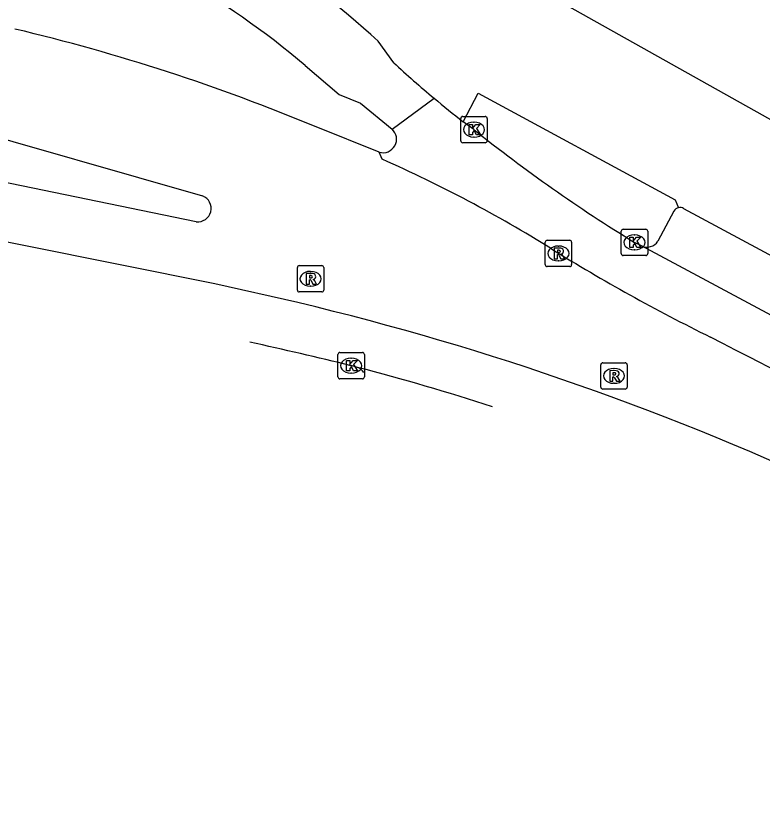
# Model space of a CAD drawing. Extents: x 161771 to 163125, y 382479 to 383177.
# Drawn here: x 161901.28 to 161929.59, y 382810.64 to 382840.6 of the extents above; entities that cross this region are included whole.
import ezdxf

# ---------------------------------------------------------------- set-up
doc = ezdxf.new("R2010")
doc.units = 0
for name, color, linetype in [('IMGEO_Fietspad_gesloten', 7, 'Continuous'), ('IMGEO_Kolk', 7, 'Continuous'), ('IMGEO_Pand', 7, 'Continuous'), ('IMGEO_Parkeervlak_open', 7, 'Continuous'), ('IMGEO_Rijbaan_lokaal_gesloten', 7, 'Continuous'), ('IMGEO_Rijbaan_lokaal_open', 7, 'Continuous'), ('IMGEO_Rioolput', 7, 'Continuous'), ('IMGEO_Voetpad_open', 7, 'Continuous')]:
    doc.layers.add(name, color=color, linetype=linetype)

msp = doc.modelspace()

# ---------------------------------------------------------------- linework, layer by layer
at = {"layer": 'IMGEO_Fietspad_gesloten'}
for points in [[(161915.615, 382838.816), (161915.031, 382839.631)], [(161912.258, 382838.707), (161913.543, 382837.611), (161914.36, 382837.276), (161915.553, 382836.298)]]:
    msp.add_lwpolyline(points, dxfattribs=at)
for centre, radius, start, end in [((161892.387, 382814.862), 33.56, 47.5667, 57.8391), ((161893.478, 382816.788), 28.864, 49.4108, 61.3259), ((161941.936, 382867.185), 38.699, 227.1448, 230.1664)]:
    msp.add_arc(centre, radius, start, end, dxfattribs=at)
at = {"layer": 'IMGEO_Kolk'}
for p, q in [((161918.159, 382835.85), (161918.159, 382836.702)), ((161918.234, 382836.776), (161919.086, 382836.776)), ((161919.16, 382836.702), (161919.16, 382835.85)), ((161918.647, 382836.556), (161918.672, 382836.556)), ((161919.086, 382835.776), (161918.234, 382835.776)), ((161918.67, 382835.996), (161918.645, 382835.996)), ((161924.323, 382832.498), (161925.175, 382832.498)), ((161924.248, 382831.572), (161924.248, 382832.424)), ((161924.736, 382832.278), (161924.761, 382832.278)), ((161925.249, 382832.424), (161925.249, 382831.572)), ((161924.759, 382831.718), (161924.734, 382831.718)), ((161925.175, 382831.498), (161924.323, 382831.498)), ((161913.502, 382826.893), (161913.502, 382827.745)), ((161913.577, 382827.819), (161914.429, 382827.819)), ((161914.503, 382827.745), (161914.503, 382826.893)), ((161913.99, 382827.599), (161914.015, 382827.599)), ((161914.429, 382826.819), (161913.577, 382826.819)), ((161914.013, 382827.039), (161913.988, 382827.039))]:
    msp.add_line(p, q, dxfattribs=at)
for points in [[(161918.159, 382835.85), (161918.159, 382836.702)], [(161918.234, 382836.776), (161919.086, 382836.776)], [(161919.16, 382836.702), (161919.16, 382835.85)], [(161918.48, 382836.476), (161918.603, 382836.476), (161918.603, 382836.325), (161918.733, 382836.476), (161918.897, 382836.476), (161918.751, 382836.325), (161918.904, 382836.076), (161918.752, 382836.076), (161918.667, 382836.24), (161918.603, 382836.173), (161918.603, 382836.076), (161918.48, 382836.076), (161918.48, 382836.476)], [(161919.086, 382835.776), (161918.234, 382835.776)], [(161924.323, 382832.498), (161925.175, 382832.498)], [(161924.248, 382831.572), (161924.248, 382832.424)], [(161924.569, 382832.198), (161924.692, 382832.198), (161924.692, 382832.047), (161924.822, 382832.198), (161924.986, 382832.198), (161924.84, 382832.047), (161924.993, 382831.798), (161924.841, 382831.798), (161924.756, 382831.962), (161924.692, 382831.895), (161924.692, 382831.798), (161924.569, 382831.798), (161924.569, 382832.198)], [(161925.249, 382832.424), (161925.249, 382831.572)], [(161925.175, 382831.498), (161924.323, 382831.498)], [(161913.502, 382826.893), (161913.502, 382827.745)], [(161913.577, 382827.819), (161914.429, 382827.819)], [(161914.503, 382827.745), (161914.503, 382826.893)], [(161913.823, 382827.519), (161913.946, 382827.519), (161913.946, 382827.368), (161914.076, 382827.519), (161914.24, 382827.519), (161914.094, 382827.368), (161914.247, 382827.119), (161914.095, 382827.119), (161914.01, 382827.283), (161913.946, 382827.216), (161913.946, 382827.119), (161913.823, 382827.119), (161913.823, 382827.519)], [(161914.429, 382826.819), (161913.577, 382826.819)]]:
    msp.add_lwpolyline(points, dxfattribs=at)
for centre, start, end in [((161918.236, 382836.7), 91.552, 178.448), ((161918.236, 382836.7), 91.552, 178.448), ((161919.084, 382836.7), 1.552, 88.448), ((161919.084, 382836.7), 1.552, 88.448), ((161918.236, 382835.852), 181.552, 268.448), ((161918.236, 382835.852), 181.552, 268.448), ((161919.084, 382835.852), 271.552, 358.448), ((161919.084, 382835.852), 271.552, 358.448), ((161924.325, 382832.422), 91.552, 178.448), ((161924.325, 382832.422), 91.552, 178.448), ((161925.173, 382832.422), 1.552, 88.448), ((161925.173, 382832.422), 1.552, 88.448), ((161924.325, 382831.574), 181.552, 268.448), ((161924.325, 382831.574), 181.552, 268.448), ((161925.173, 382831.574), 271.552, 358.448), ((161925.173, 382831.574), 271.552, 358.448), ((161913.579, 382827.743), 91.552, 178.448), ((161913.579, 382827.743), 91.552, 178.448), ((161914.427, 382827.743), 1.552, 88.448), ((161914.427, 382827.743), 1.552, 88.448), ((161913.579, 382826.895), 181.552, 268.448), ((161913.579, 382826.895), 181.552, 268.448), ((161914.427, 382826.895), 271.552, 358.448), ((161914.427, 382826.895), 271.552, 358.448)]:
    msp.add_arc(centre, 0.0765, start, end, dxfattribs=at)
for centre, major_axis, ratio, start_param, end_param in [((161918.646, 382836.276), (-0.387, 0.002), 0.722429, 4.712389, 7.853982), ((161918.671, 382836.276), (-0.39, 0.002), 0.717154, 1.570796, 4.712389), ((161924.735, 382831.998), (-0.387, 0.002), 0.722429, 4.712389, 7.853982), ((161924.76, 382831.998), (-0.39, 0.002), 0.717154, 1.570796, 4.712389), ((161913.989, 382827.319), (-0.387, 0.002), 0.722429, 4.712389, 7.853982), ((161914.014, 382827.319), (-0.39, 0.002), 0.717154, 1.570796, 4.712389)]:
    msp.add_ellipse(centre, major_axis=major_axis, ratio=ratio, start_param=start_param, end_param=end_param, dxfattribs=at)
at = {"layer": 'IMGEO_Pand'}
msp.add_lwpolyline([(161944.451, 382828.498), (161919.878, 382842.285), (161919.34, 382841.346), (161915.064, 382843.832)], dxfattribs=at)
at = {"layer": 'IMGEO_Parkeervlak_open'}
msp.add_lwpolyline([(161926.245, 382833.185), (161925.636, 382832.046)], dxfattribs=at)
for centre, radius, start, end in [((161926.482, 382833.046), 0.274, 104.5285, 149.6466), ((161925.219, 382832.307), 0.492, 244.8527, 327.9066)]:
    msp.add_arc(centre, radius, start, end, dxfattribs=at)
at = {"layer": 'IMGEO_Rijbaan_lokaal_gesloten'}
for points in [[(161915.553, 382836.298), (161917.147, 382837.468)], [(161918.66, 382836.276), (161918.256, 382836.578)], [(161915.18, 382835.151), (161915.067, 382835.419)], [(161911.985, 382829.713), (161908.827, 382830.418), (161897.919, 382832.611)], [(161925.01, 382831.862), (161924.749, 382831.998)], [(161936.32, 382825.81), (161925.01, 382831.862)], [(161914.243, 382827.253), (161914.003, 382827.319)]]:
    msp.add_lwpolyline(points, dxfattribs=at)
for centre, radius, start, end in [((161941.254, 382866.371), 37.637, 230.1697, 232.3345), ((161915.208, 382835.915), 0.515, 254.091, 48.0325), ((161956.208, 382883.247), 60.134, 231.36149, 238.45641), ((161894.407, 382788.165), 51.373, 58.0449, 66.1499), ((161959.575, 382893.012), 72.076, 238.20251, 243.6899), ((161886.934, 382724.948), 107.718, 52.91192, 76.55194), ((161822.897, 382623.343), 230.256, 54.43143, 62.94481), ((161858.06, 382596.106), 237.884, 76.39844, 77.34917), ((161889.903, 382734.077), 96.303, 72.18528, 75.35985)]:
    msp.add_arc(centre, radius, start, end, dxfattribs=at)
at = {"layer": 'IMGEO_Rijbaan_lokaal_open'}
for points in [[(161898.361, 382836.627), (161898.73, 382836.52), (161908.368, 382833.76)], [(161915.067, 382835.419), (161912.674, 382836.378)], [(161908.124, 382832.781), (161898.168, 382834.829)]]:
    msp.add_lwpolyline(points, dxfattribs=at)
for centre, radius, start, end in [((161884.089, 382767.932), 74.175, 67.33298, 76.62355), ((161908.183, 382833.286), 0.509, 263.3552, 68.6549)]:
    msp.add_arc(centre, radius, start, end, dxfattribs=at)
at = {"layer": 'IMGEO_Rioolput'}
for p, q in [((161921.363, 382831.152), (161921.363, 382832.004)), ((161921.438, 382832.078), (161922.29, 382832.078)), ((161922.364, 382832.004), (161922.364, 382831.152)), ((161921.851, 382831.858), (161921.876, 382831.858)), ((161921.874, 382831.298), (161921.849, 382831.298)), ((161911.961, 382830.19), (161911.961, 382831.042)), ((161912.036, 382831.116), (161912.888, 382831.116)), ((161912.962, 382831.042), (161912.962, 382830.19)), ((161922.29, 382831.078), (161921.438, 382831.078)), ((161912.449, 382830.896), (161912.474, 382830.896)), ((161912.888, 382830.116), (161912.036, 382830.116)), ((161912.472, 382830.336), (161912.447, 382830.336)), ((161923.545, 382827.429), (161924.397, 382827.429)), ((161923.47, 382826.503), (161923.47, 382827.355)), ((161923.958, 382827.209), (161923.983, 382827.209)), ((161924.471, 382827.355), (161924.471, 382826.503)), ((161923.981, 382826.649), (161923.956, 382826.649)), ((161924.397, 382826.429), (161923.545, 382826.429))]:
    msp.add_line(p, q, dxfattribs=at)
for points in [[(161921.363, 382831.152), (161921.363, 382832.004)], [(161921.438, 382832.078), (161922.29, 382832.078)], [(161922.364, 382832.004), (161922.364, 382831.152)], [(161921.952, 382831.776), (161921.7, 382831.778), (161921.7, 382831.378)], [(161921.878, 382831.697), (161921.824, 382831.697), (161921.824, 382831.616)], [(161921.824, 382831.616), (161921.876, 382831.616)], [(161921.7, 382831.378), (161921.824, 382831.378), (161921.824, 382831.54), (161921.835, 382831.54)], [(161921.882, 382831.511), (161921.953, 382831.378), (161922.093, 382831.378), (161922.028, 382831.504)], [(161911.961, 382830.19), (161911.961, 382831.042)], [(161912.036, 382831.116), (161912.888, 382831.116)], [(161912.962, 382831.042), (161912.962, 382830.19)], [(161922.29, 382831.078), (161921.438, 382831.078)], [(161912.55, 382830.814), (161912.298, 382830.816), (161912.298, 382830.416)], [(161912.476, 382830.735), (161912.422, 382830.735), (161912.422, 382830.654)], [(161912.298, 382830.416), (161912.422, 382830.416), (161912.422, 382830.578), (161912.433, 382830.578)], [(161912.422, 382830.654), (161912.474, 382830.654)], [(161912.48, 382830.549), (161912.551, 382830.416), (161912.691, 382830.416), (161912.626, 382830.542)], [(161912.888, 382830.116), (161912.036, 382830.116)], [(161923.545, 382827.429), (161924.397, 382827.429)], [(161923.47, 382826.503), (161923.47, 382827.355)], [(161924.059, 382827.127), (161923.807, 382827.129), (161923.807, 382826.729)], [(161924.471, 382827.355), (161924.471, 382826.503)], [(161923.807, 382826.729), (161923.931, 382826.729), (161923.931, 382826.891), (161923.942, 382826.891)], [(161923.985, 382827.048), (161923.931, 382827.048), (161923.931, 382826.967)], [(161923.931, 382826.967), (161923.983, 382826.967)], [(161923.989, 382826.862), (161924.06, 382826.729), (161924.2, 382826.729), (161924.135, 382826.855)], [(161924.397, 382826.429), (161923.545, 382826.429)]]:
    msp.add_lwpolyline(points, dxfattribs=at)
for centre, radius, start, end in [((161921.44, 382832.002), 0.0765, 91.552, 178.448), ((161921.44, 382832.002), 0.0765, 91.552, 178.448), ((161922.288, 382832.002), 0.0765, 1.552, 88.448), ((161922.288, 382832.002), 0.0765, 1.552, 88.448), ((161921.86, 382831.805), 0.19, 274.7715, 282.9687), ((161921.884, 382831.601), 0.0964, 77.0061, 93.1865), ((161921.898, 382831.658), 0.0378, 276.6634, 79.6772), ((161921.951, 382831.666), 0.109, 350.3612, 89.416), ((161921.949, 382831.666), 0.112, 277.5842, 350.9817), ((161921.834, 382831.487), 0.0533, 26.0293, 88.6989), ((161921.933, 382831.451), 0.108, 29.5134, 73.7905), ((161912.038, 382831.04), 0.0765, 91.552, 178.448), ((161912.038, 382831.04), 0.0765, 91.552, 178.448), ((161912.886, 382831.04), 0.0765, 1.552, 88.448), ((161912.886, 382831.04), 0.0765, 1.552, 88.448), ((161921.44, 382831.154), 0.0765, 181.552, 268.448), ((161921.44, 382831.154), 0.0765, 181.552, 268.448), ((161922.288, 382831.154), 0.0765, 271.552, 358.448), ((161922.288, 382831.154), 0.0765, 271.552, 358.448), ((161912.482, 382830.639), 0.0964, 77.0061, 93.1865), ((161912.496, 382830.696), 0.0378, 276.6634, 79.6772), ((161912.549, 382830.704), 0.109, 350.3612, 89.416), ((161912.547, 382830.704), 0.112, 277.5842, 350.9817), ((161912.432, 382830.525), 0.0533, 26.0293, 88.6989), ((161912.458, 382830.843), 0.19, 274.7715, 282.9687), ((161912.531, 382830.489), 0.108, 29.5134, 73.7905), ((161912.038, 382830.192), 0.0765, 181.552, 268.448), ((161912.038, 382830.192), 0.0765, 181.552, 268.448), ((161912.886, 382830.192), 0.0765, 271.552, 358.448), ((161912.886, 382830.192), 0.0765, 271.552, 358.448), ((161923.547, 382827.353), 0.0765, 91.552, 178.448), ((161923.547, 382827.353), 0.0765, 91.552, 178.448), ((161924.395, 382827.353), 0.0765, 1.552, 88.448), ((161924.395, 382827.353), 0.0765, 1.552, 88.448), ((161924.058, 382827.017), 0.109, 350.3612, 89.416), ((161923.941, 382826.838), 0.0533, 26.0293, 88.6989), ((161923.967, 382827.156), 0.19, 274.7715, 282.9687), ((161923.991, 382826.952), 0.0964, 77.0061, 93.1865), ((161924.005, 382827.009), 0.0378, 276.6634, 79.6772), ((161924.056, 382827.017), 0.112, 277.5842, 350.9817), ((161924.04, 382826.802), 0.108, 29.5134, 73.7905), ((161923.547, 382826.505), 0.0765, 181.552, 268.448), ((161923.547, 382826.505), 0.0765, 181.552, 268.448), ((161924.395, 382826.505), 0.0765, 271.552, 358.448), ((161924.395, 382826.505), 0.0765, 271.552, 358.448)]:
    msp.add_arc(centre, radius, start, end, dxfattribs=at)
for centre, major_axis, ratio, start_param, end_param in [((161921.85, 382831.578), (-0.387, 0.002), 0.722429, 4.712389, 7.853982), ((161921.875, 382831.578), (-0.39, 0.002), 0.717154, 1.570796, 4.712389), ((161912.448, 382830.616), (-0.387, 0.002), 0.722429, 4.712389, 7.853982), ((161912.473, 382830.616), (-0.39, 0.002), 0.717154, 1.570796, 4.712389), ((161923.957, 382826.929), (-0.387, 0.002), 0.722429, 4.712389, 7.853982), ((161923.982, 382826.929), (-0.39, 0.002), 0.717154, 1.570796, 4.712389)]:
    msp.add_ellipse(centre, major_axis=major_axis, ratio=ratio, start_param=start_param, end_param=end_param, dxfattribs=at)
at = {"layer": 'IMGEO_Voetpad_open'}
for points in [[(161918.256, 382836.578), (161918.824, 382837.659), (161926.289, 382833.608), (161926.413, 382833.312)], [(161926.611, 382833.288), (161936.655, 382827.886)]]:
    msp.add_lwpolyline(points, dxfattribs=at)
for centre, radius, start, end in [((161926.482, 382833.051), 0.27, 61.4009, 104.7767), ((161914.05, 382826.763), 0.527, 34.7532, 68.4794)]:
    msp.add_arc(centre, radius, start, end, dxfattribs=at)

doc.saveas('drawing.dxf')
